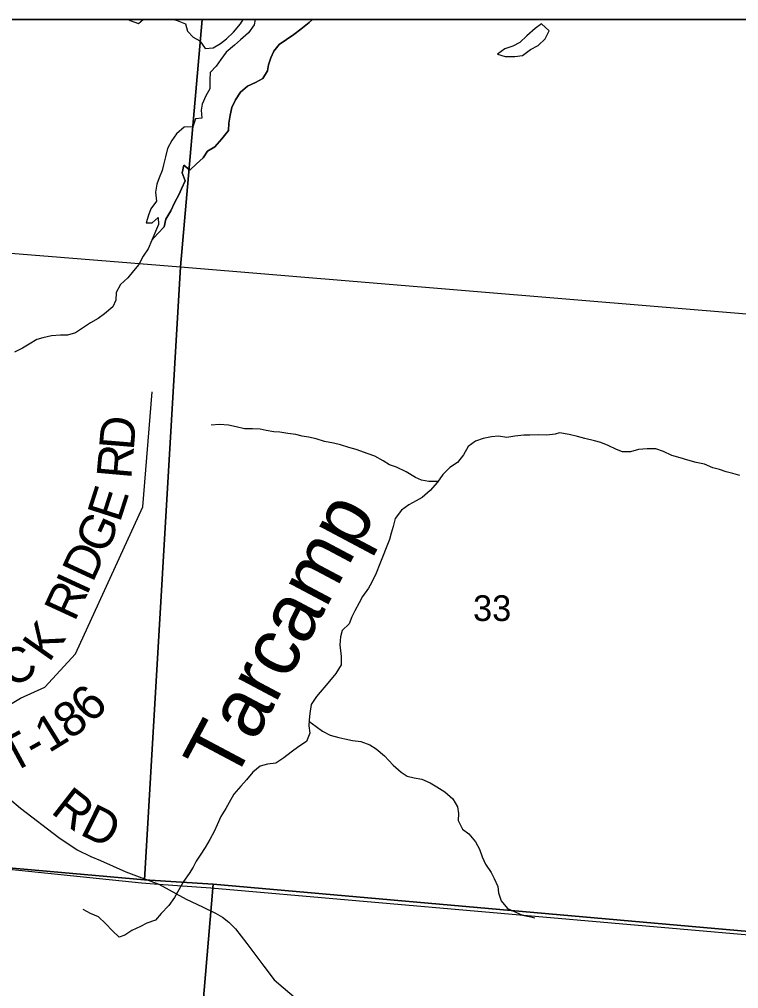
# Model space of a CAD drawing. Extents: x 0 to 42, y 0 to 22.
# Drawn here: x 6.349 to 6.935, y 20.11 to 20.9 of the extents above; entities that cross this region are included whole.
import ezdxf

# ---------------------------------------------------------------- set-up
doc = ezdxf.new("R2010")
doc.units = 0
for name, color, linetype in [('GM_X_County_Road', 7, 'Continuous'), ('GM_X_County_Road_Text', 7, 'Continuous'), ('GM_X_Minor_Lake', 7, 'Continuous'), ('GM_X_Minor_River', 7, 'Continuous'), ('GM_X_Minor_River_Text', 7, 'Continuous'), ('GM_X_Section', 7, 'Continuous'), ('GM_X_Section_Text', 7, 'Continuous'), ('GM_X_Township', 7, 'Continuous'), ('GM_X_Township_Road', 7, 'Continuous'), ('GM_X_Township_Road_Text', 7, 'Continuous'), ('GM_X_Unincorporated', 7, 'Continuous'), ('SH_Cut_Line', 7, 'Continuous'), ('SH_Data', 7, 'Continuous')]:
    doc.layers.add(name, color=color, linetype=linetype)

msp = doc.modelspace()

# ---------------------------------------------------------------- linework, layer by layer
at = {"layer": 'GM_X_County_Road'}
for points in [[(6.31395, 20.28772), (6.3502, 20.25715), (6.38139, 20.23333), (6.39615, 20.22321), (6.40733, 20.21791), (6.41518, 20.21448)], [(6.41518, 20.21448), (6.43595, 20.20538), (6.46265, 20.19515), (6.48516, 20.18293), (6.49831, 20.17675), (6.50899, 20.17164), (6.51473, 20.16839), (6.51984, 20.16425), (6.52531, 20.15878), (6.53455, 20.14686), (6.54841, 20.12838), (6.5568, 20.11731), (6.60427, 20.07687)]]:
    msp.add_lwpolyline(points, dxfattribs=at)
at = {"layer": 'GM_X_Minor_Lake'}
for points in [[(6.4384, 20.9), (6.4395, 20.89908), (6.44611, 20.89678), (6.45013, 20.9)], [(6.54131, 20.9), (6.54035, 20.89552), (6.53578, 20.88909), (6.52933, 20.88324), (6.52439, 20.87908), (6.51775, 20.87342), (6.51338, 20.86718), (6.50939, 20.86189), (6.50464, 20.85679), (6.50424, 20.85073), (6.50421, 20.84352), (6.50116, 20.83766), (6.49811, 20.83104), (6.49734, 20.82611), (6.49769, 20.81948), (6.49277, 20.81892), (6.49048, 20.81249), (6.48348, 20.81213), (6.47721, 20.80685), (6.47341, 20.80118), (6.46998, 20.79474), (6.46826, 20.78812), (6.46672, 20.78149), (6.46557, 20.77675), (6.46309, 20.77089), (6.46118, 20.76578), (6.46002, 20.75914), (6.46075, 20.75194), (6.45638, 20.74551), (6.45447, 20.74059), (6.45236, 20.73434), (6.45747, 20.73433), (6.46222, 20.73867), (6.46258, 20.73279), (6.45704, 20.72011)], [(6.45704, 20.72011), (6.46198, 20.7254), (6.46711, 20.73107), (6.46846, 20.73732), (6.47245, 20.74394), (6.4755, 20.75056), (6.47912, 20.757), (6.48122, 20.76192), (6.48427, 20.76854), (6.48183, 20.77499), (6.48318, 20.78124), (6.48809, 20.77725), (6.49359, 20.78216), (6.49891, 20.78707), (6.50252, 20.79255), (6.5084, 20.79613), (6.5141, 20.80274), (6.51961, 20.80955), (6.51982, 20.81542), (6.52079, 20.82205), (6.52232, 20.8283), (6.52537, 20.83436), (6.52937, 20.84079), (6.53506, 20.84569), (6.54151, 20.84852), (6.54739, 20.85191), (6.55119, 20.85796), (6.55215, 20.86288), (6.55407, 20.86856), (6.55635, 20.87405), (6.56073, 20.87953), (6.5668, 20.88368), (6.57268, 20.88764), (6.57856, 20.89198), (6.58539, 20.89745), (6.58795, 20.9)], [(6.47509, 20.9), (6.47772, 20.89914), (6.48453, 20.89646), (6.48602, 20.8904), (6.49073, 20.88545), (6.49621, 20.88259), (6.50054, 20.87632), (6.50717, 20.87687), (6.51304, 20.88026), (6.51779, 20.88422), (6.52367, 20.88951), (6.52937, 20.89631), (6.53144, 20.9)], [(6.78084, 20.89073), (6.77461, 20.89644), (6.7693, 20.89248), (6.76266, 20.88662), (6.75677, 20.88115), (6.75128, 20.87813), (6.74464, 20.87607), (6.73876, 20.87173), (6.745, 20.86963), (6.75282, 20.86988)], [(6.75282, 20.86988), (6.75901, 20.87053), (6.76546, 20.87543), (6.7719, 20.87863), (6.7776, 20.88411), (6.78084, 20.89073)]]:
    msp.add_lwpolyline(points, dxfattribs=at)
at = {"layer": 'GM_X_Minor_River'}
for points in [[(6.58795, 20.9), (6.58539, 20.89745), (6.57856, 20.89198), (6.57268, 20.88764), (6.5668, 20.88368), (6.56073, 20.87953), (6.55635, 20.87405), (6.55407, 20.86856), (6.55215, 20.86288), (6.55119, 20.85796), (6.54739, 20.85191), (6.54151, 20.84852), (6.53506, 20.84569), (6.52937, 20.84079), (6.52537, 20.83436), (6.52232, 20.8283), (6.52079, 20.82205), (6.51982, 20.81542), (6.51961, 20.80955), (6.5141, 20.80274), (6.5084, 20.79613), (6.50252, 20.79255), (6.49891, 20.78707), (6.49359, 20.78216), (6.48809, 20.77725), (6.48318, 20.78124), (6.48183, 20.77499), (6.48427, 20.76854), (6.48122, 20.76192), (6.47912, 20.757), (6.4755, 20.75056), (6.47245, 20.74394), (6.46846, 20.73732), (6.46711, 20.73107), (6.46198, 20.7254), (6.45704, 20.72011), (6.45399, 20.71311), (6.45, 20.70706), (6.44657, 20.70025), (6.4422, 20.69514), (6.43745, 20.68928), (6.43156, 20.684), (6.42813, 20.67756), (6.42773, 20.67131), (6.42526, 20.66582), (6.41861, 20.66016), (6.4133, 20.65619), (6.40704, 20.65261), (6.4023, 20.64941), (6.39491, 20.6445), (6.38846, 20.64263), (6.3826, 20.64265), (6.37541, 20.6421), (6.3684, 20.64042), (6.36347, 20.63911), (6.35722, 20.63534), (6.35172, 20.63214), (6.34508, 20.62894)], [(6.69018, 20.52348), (6.68287, 20.52355), (6.67682, 20.52452), (6.67191, 20.52662), (6.66416, 20.53139), (6.65642, 20.53501), (6.65075, 20.53712), (6.64546, 20.54017), (6.63866, 20.54398), (6.63337, 20.54608), (6.62354, 20.54953), (6.61749, 20.55126), (6.61088, 20.55336), (6.60502, 20.55471), (6.59764, 20.55606), (6.59102, 20.55817), (6.58478, 20.55952), (6.57949, 20.56048), (6.57438, 20.56164), (6.56777, 20.56261), (6.56133, 20.56358), (6.55642, 20.56397), (6.55036, 20.56494), (6.54526, 20.5661), (6.5392, 20.5663), (6.53258, 20.56633), (6.52577, 20.56787), (6.51953, 20.56921), (6.51216, 20.57), (6.50553, 20.56945)], [(6.78932, 20.563), (6.78575, 20.56187), (6.77894, 20.56114), (6.77232, 20.56154), (6.76494, 20.56119), (6.76002, 20.5612), (6.75282, 20.56047), (6.7462, 20.55917), (6.73958, 20.56032), (6.73371, 20.55978), (6.72689, 20.55847), (6.72064, 20.55622), (6.71476, 20.55207), (6.71095, 20.54526), (6.70601, 20.53902), (6.69975, 20.53487), (6.69424, 20.5292), (6.68968, 20.52277), (6.68379, 20.51615), (6.67734, 20.5103), (6.67241, 20.50766), (6.66634, 20.50446), (6.66046, 20.49993), (6.65533, 20.49331), (6.6536, 20.48668), (6.65207, 20.48138), (6.65073, 20.47608), (6.64805, 20.46945), (6.64557, 20.46301), (6.6429, 20.4562), (6.63985, 20.44881), (6.63642, 20.44143), (6.63356, 20.43651), (6.62881, 20.4297), (6.62595, 20.42441), (6.62233, 20.41797), (6.62004, 20.41305), (6.61794, 20.40737), (6.61225, 20.40189), (6.61091, 20.39678), (6.61032, 20.39033), (6.61142, 20.38085), (6.61139, 20.37402), (6.60702, 20.36702), (6.60189, 20.3606), (6.59125, 20.34812), (6.58687, 20.34169), (6.58571, 20.33449), (6.58513, 20.32918), (6.58511, 20.32444), (6.58585, 20.31837), (6.58317, 20.31155), (6.57691, 20.30759), (6.57065, 20.30287), (6.56458, 20.29816), (6.55813, 20.29382), (6.55132, 20.29308), (6.54545, 20.29139), (6.53938, 20.28667), (6.53424, 20.28025), (6.52969, 20.27514), (6.5238, 20.26853), (6.52018, 20.2619), (6.51732, 20.25698), (6.51333, 20.25055), (6.51027, 20.24355), (6.50799, 20.23824), (6.50437, 20.23162), (6.50056, 20.22519), (6.49638, 20.21894), (6.49314, 20.21403), (6.49067, 20.2091), (6.48743, 20.20399), (6.48287, 20.19756), (6.47906, 20.19075), (6.47563, 20.18432), (6.47088, 20.17789), (6.46461, 20.17146), (6.46005, 20.16598), (6.45304, 20.16354), (6.44792, 20.1609), (6.44072, 20.15751), (6.43522, 20.15374), (6.43048, 20.15205), (6.42501, 20.15718), (6.41936, 20.16327), (6.41351, 20.1686), (6.40709, 20.17146), (6.40123, 20.17452)], [(6.93619, 20.52827), (6.93033, 20.52999), (6.92503, 20.53133), (6.91955, 20.53324), (6.91425, 20.53459), (6.90745, 20.53745), (6.90064, 20.53898), (6.89364, 20.54071), (6.8874, 20.54262), (6.88078, 20.54454), (6.87398, 20.54797), (6.86755, 20.55007), (6.86054, 20.55009), (6.85354, 20.54954), (6.8471, 20.54767), (6.84066, 20.54769), (6.83575, 20.54941), (6.82894, 20.55265), (6.82289, 20.55532), (6.8176, 20.55666), (6.80984, 20.55858), (6.80379, 20.56011), (6.79717, 20.56165), (6.78932, 20.563)], [(6.58512, 20.32823), (6.59097, 20.32366), (6.59607, 20.32004), (6.6023, 20.31661), (6.6093, 20.31469), (6.61421, 20.31373), (6.62045, 20.31238), (6.62745, 20.31141), (6.63463, 20.30873), (6.63973, 20.30549), (6.64652, 20.29997), (6.65369, 20.29236), (6.66029, 20.28665), (6.6652, 20.28341), (6.67087, 20.28187), (6.67693, 20.2809), (6.68392, 20.27785), (6.6892, 20.2746), (6.69581, 20.2706), (6.70223, 20.26489), (6.70599, 20.25824), (6.70692, 20.25274), (6.70671, 20.24705), (6.71009, 20.24022), (6.71537, 20.23641), (6.72084, 20.22975), (6.72404, 20.22368), (6.7261, 20.2176), (6.72891, 20.21153), (6.73343, 20.20487), (6.73588, 20.19994), (6.73888, 20.19329), (6.73962, 20.18817), (6.74168, 20.18171), (6.74696, 20.17544), (6.75357, 20.17238), (6.75905, 20.1699), (6.76586, 20.16855), (6.76914, 20.1678)]]:
    msp.add_lwpolyline(points, dxfattribs=at)
at = {"layer": 'GM_X_Section'}
for points in [[(5.96096, 20.7402), (6.48052, 20.69837), (6.4512, 20.19889), (6.00854, 20.23801), (5.92179, 20.24451)], [(6.48052, 20.69837), (7.02662, 20.653), (6.98332, 20.15327), (6.50707, 20.19525), (6.4512, 20.19889)], [(6.00854, 20.23801), (6.4512, 20.19889), (6.50707, 20.19525), (6.46525, 19.70241), (5.96521, 19.74271)], [(6.50707, 20.19525), (6.98332, 20.15327), (7.00681, 20.15101), (6.97551, 19.66), (6.46525, 19.70241)]]:
    msp.add_lwpolyline(points, close=True, dxfattribs=at)
at = {"layer": 'GM_X_Township'}
msp.add_lwpolyline([(6.30624, 20.21096), (6.44864, 20.19642), (6.46255, 20.19541), (6.50517, 20.19232), (6.97769, 20.15098), (7.46606, 20.1144), (7.51155, 20.10827), (8.15853, 20.05855), (8.5294, 20.03351), (8.48531, 19.43126)], dxfattribs=at)
at = {"layer": 'GM_X_Township_Road'}
msp.add_lwpolyline([(8.604, 20.9), (5.44663, 20.9), (5.4327, 20.74917), (5.43171, 20.7371), (5.43118, 20.73056), (5.42978, 20.72026), (5.42813, 20.71602), (5.40834, 20.52112), (5.38817, 20.287), (5.7544, 20.26066), (6.25694, 20.21504), (6.30624, 20.21096), (6.44864, 20.19642), (6.46255, 20.19541), (6.50517, 20.19232), (6.97769, 20.15098), (7.46606, 20.1144), (7.51155, 20.10827), (8.15853, 20.05855), (8.5294, 20.03351), (8.55155, 20.24789), (8.57059, 20.47391), (8.6039, 20.89865)], close=True, dxfattribs=at)
msp.add_lwpolyline([(6.31395, 20.28772), (6.31627, 20.32419), (6.31922, 20.32841), (6.3285, 20.3341), (6.34999, 20.34675), (6.37001, 20.35582), (6.39497, 20.3829), (6.44988, 20.5027), (6.45739, 20.59657)], dxfattribs=at)
at = {"layer": 'GM_X_Unincorporated'}
for points in [[(6.49817, 20.9), (5.9752, 20.9), (5.96096, 20.7402), (6.48052, 20.69837)], [(7.04443, 20.9), (6.49817, 20.9), (6.48052, 20.69837), (7.02662, 20.653)]]:
    msp.add_lwpolyline(points, close=True, dxfattribs=at)
at = {"layer": 'SH_Cut_Line'}
msp.add_lwpolyline([(8.17227, 15.49063), (8.24231, 16.32059), (8.26133, 16.54947), (8.2967, 17.00562), (8.29856, 17.02621), (8.30468, 17.09885), (8.32232, 17.47301), (8.38769, 18.10646), (8.42127, 18.51405), (8.46085, 19.02695), (8.46117, 19.04011), (8.4614, 19.04662), (8.4621, 19.05934), (8.46207, 19.06399), (8.46152, 19.07253), (8.46366, 19.1008), (8.46517, 19.12289), (8.48531, 19.43126), (8.5294, 20.03351), (8.55155, 20.24789), (8.57059, 20.47391), (8.6039, 20.89865), (8.604, 20.9), (2.1, 20.9)], dxfattribs=at)
at = {"layer": 'SH_Data'}
msp.add_line((2.1, 20.9), (8.9, 20.9), dxfattribs=at)

# ---------------------------------------------------------------- texts
at = {"layer": 'GM_X_County_Road_Text'}
for s, rotation, p in [('R', 322.03876, (6.37394, 20.25381)), ('D', 333.5419, (6.39751, 20.2362))]:
    msp.add_text(s, height=0.02841, rotation=rotation, dxfattribs=at).set_placement(p)
at = {"layer": 'GM_X_Minor_River_Text'}
msp.add_text('Tarcamp', height=0.047347, rotation=62.02158, dxfattribs=at).set_placement((6.52298, 20.27653))
at = {"layer": 'GM_X_Section_Text'}
msp.add_text('33', height=0.020928, rotation=0.00001, dxfattribs=at).set_placement((6.71876, 20.40975))
at = {"layer": 'GM_X_Township_Road_Text'}
for s, rotation, p in [('D', 85.30782, (6.44234, 20.54839)), ('R', 84.84378, (6.44023, 20.52489)), ('E', 72.20116, (6.43101, 20.48932)), ('G', 65.5532, (6.41936, 20.46321)), ('D', 65.29847, (6.40886, 20.44037)), ('R', 65.19566, (6.39417, 20.40854)), ('I', 65.2955, (6.40398, 20.42977)), ('K', 54.85535, (6.37329, 20.37532)), ('C', 27.96159, (6.34186, 20.35484)), ('6', 43.81726, (6.40734, 20.32544)), ('8', 36.59775, (6.39031, 20.31248)), ('1', 31.65494, (6.3732, 20.3018)), ('T', 28.48391, (6.34286, 20.28511)), ('-', 29.23603, (6.36189, 20.29544))]:
    msp.add_text(s, height=0.02841, rotation=rotation, dxfattribs=at).set_placement(p)

doc.saveas('drawing.dxf')
